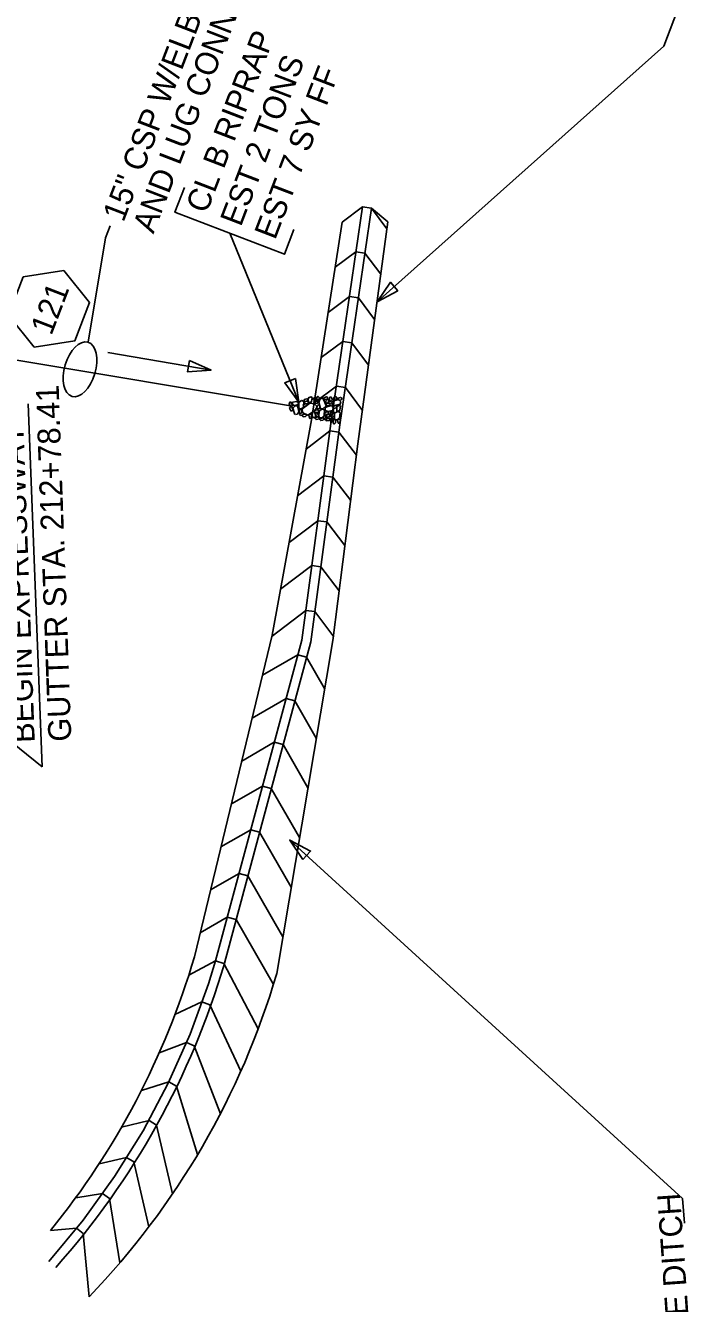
# Model space of a CAD drawing. Extents: x 2384780 to 2405432, y 547869 to 573706.
# Drawn here: x 2400267.3 to 2400413.3, y 568346.2 to 568624.9 of the extents above; entities that cross this region are included whole.
import ezdxf

# ---------------------------------------------------------------- set-up
doc = ezdxf.new("R2010")
doc.units = 0
for name, color, linetype in [('Old_Level_1', 7, 'Continuous'), ('Old_Level_10', 7, 'Continuous'), ('Old_Level_18', 7, 'Continuous'), ('Old_Level_19', 7, 'Continuous'), ('Old_Level_20', 7, 'Continuous'), ('Old_Level_48', 7, 'Continuous'), ('Old_Level_5', 7, 'Continuous'), ('Prop Drainage Box Number Symbol CELL', 7, 'Continuous')]:
    doc.layers.add(name, color=color, linetype=linetype)

# ---------------------------------------------------------------- blocks, each defined once
blk = doc.blocks.new('BUBBLE')
at = {"layer": 'Old_Level_10'}
blk.add_ellipse((0, 0), major_axis=(192, 154), ratio=0.548538, dxfattribs=at)
blk = doc.blocks.new('CSP')
at = {"layer": 'Old_Level_5'}
for p, q in [((6.20475, 0.966), (28.794, 5.5635)), ((28.794, 5.5635), (31.66675, 5.5635))]:
    blk.add_line(p, q, dxfattribs=at)
at = {"layer": 'Old_Level_5', "xscale": 0.025000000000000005, "yscale": 0.02500000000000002, "rotation": -34.0057372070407}
blk.add_blockref('BUBBLE', (0.06575, 0.47025), dxfattribs=at)
at = {"layer": 'Old_Level_5'}
for s, p in [('15" CSP W/ELBOWS, RODS', (33.2535, 3.063)), ('AND LUG CONNECTORS', (33.25375, -3.9365))]:
    blk.add_text(s, height=4.9999995, dxfattribs=at).set_placement(p)

msp = doc.modelspace()

# ---------------------------------------------------------------- linework, layer by layer
at = {"layer": 'Old_Level_1'}
msp.add_line((2400325.14, 568542), (2400259.22, 568553.01), dxfattribs=at)
for points in [[(2400326.91, 568542.42), (2400326.6, 568542.25), (2400326.01, 568542.04), (2400325.6, 568542.39), (2400325.6, 568542.79), (2400326.51, 568542.96), (2400326.8, 568542.76), (2400326.91, 568542.42)], [(2400327.04, 568541.34), (2400326.94, 568541.83), (2400326.96, 568542.84), (2400327.65, 568543.18), (2400328.05, 568542.97), (2400327.95, 568541.74), (2400327.52, 568541.34), (2400327.04, 568541.34)], [(2400329, 568543.29), (2400328.82, 568543.06), (2400328.33, 568542.97), (2400328.1, 568543.19), (2400328.14, 568543.38), (2400328.71, 568543.55), (2400328.9, 568543.48), (2400329, 568543.29)], [(2400329.12, 568542.71), (2400328.88, 568542.5), (2400328.4, 568542.44), (2400328.17, 568542.63), (2400328.18, 568542.85), (2400328.83, 568543.02), (2400329.01, 568542.9), (2400329.12, 568542.71)], [(2400329.14, 568542.73), (2400329.03, 568543.14), (2400329.05, 568543.74), (2400329.57, 568543.95), (2400329.88, 568543.79), (2400329.76, 568542.93), (2400329.43, 568542.72), (2400329.14, 568542.73)], [(2400330.89, 568543.53), (2400330.69, 568543.32), (2400330.2, 568543.23), (2400329.99, 568543.43), (2400330.03, 568543.62), (2400330.59, 568543.81), (2400330.77, 568543.72), (2400330.89, 568543.53)], [(2400331.16, 568542.76), (2400330.96, 568542.57), (2400330.48, 568542.5), (2400330.25, 568542.7), (2400330.26, 568542.92), (2400330.87, 568543.07), (2400331.05, 568542.95), (2400331.16, 568542.76)], [(2400331.19, 568544.03), (2400331.37, 568543.84), (2400331.47, 568543.42), (2400331.27, 568543.13), (2400330.95, 568543.13), (2400330.89, 568543.73), (2400331, 568544.03), (2400331.19, 568544.03)], [(2400332.23, 568543.58), (2400332.49, 568543.11), (2400332.91, 568542), (2400332.18, 568541.38), (2400331.7, 568541.39), (2400331.31, 568542.83), (2400331.62, 568543.52), (2400332.23, 568543.71)], [(2400333.3, 568543.69), (2400333.11, 568543.46), (2400332.62, 568543.37), (2400332.39, 568543.58), (2400332.44, 568543.76), (2400333, 568543.95), (2400333.18, 568543.88), (2400333.3, 568543.69)], [(2400332.94, 568542.58), (2400332.83, 568542.88), (2400332.94, 568543.29), (2400333.29, 568543.47), (2400333.47, 568543.35), (2400333.46, 568542.75), (2400333.13, 568542.57), (2400332.94, 568542.58)], [(2400333.93, 568543.97), (2400334.14, 568543.7), (2400334.21, 568543.26), (2400334.02, 568542.99), (2400333.72, 568542.99), (2400333.66, 568543.6), (2400333.73, 568543.89), (2400333.93, 568543.97)], [(2400334.2, 568542.8), (2400334.61, 568543.09), (2400335.6, 568543.37), (2400336.12, 568542.87), (2400335.98, 568542.35), (2400334.78, 568542.07), (2400334.34, 568542.28), (2400334.12, 568542.8)], [(2400334.63, 568543.15), (2400334.53, 568543.46), (2400334.65, 568543.86), (2400334.99, 568544.04), (2400335.17, 568543.92), (2400335.16, 568543.32), (2400334.81, 568543.14), (2400334.63, 568543.15)], [(2400336.39, 568543.56), (2400336.2, 568543.33), (2400335.71, 568543.24), (2400335.48, 568543.46), (2400335.53, 568543.65), (2400336.08, 568543.84), (2400336.27, 568543.75), (2400336.39, 568543.56)], [(2400325.32, 568542.81), (2400325.39, 568542.58), (2400325.61, 568542.04), (2400325.3, 568541.91), (2400325.11, 568541.9), (2400324.89, 568542.47), (2400325.02, 568542.81), (2400325.32, 568542.81)], [(2400325.42, 568541.79), (2400325.49, 568541.57), (2400325.7, 568541.07), (2400325.4, 568540.89), (2400325.22, 568540.9), (2400324.96, 568541.51), (2400325.12, 568541.8), (2400325.42, 568541.79)], [(2400326.11, 568540.13), (2400325.94, 568540.54), (2400325.66, 568541.53), (2400326.16, 568542.04), (2400326.69, 568541.98), (2400326.95, 568540.78), (2400326.64, 568540.22), (2400326.23, 568540.12)], [(2400327.02, 568540.44), (2400327.02, 568540.66), (2400327.03, 568541.11), (2400327.33, 568541.23), (2400327.52, 568541.22), (2400327.51, 568540.62), (2400327.28, 568540.33), (2400327.02, 568540.44)], [(2400328.03, 568540.24), (2400327.84, 568540.03), (2400327.35, 568539.92), (2400327.14, 568540.16), (2400327.15, 568540.35), (2400327.74, 568540.54), (2400327.96, 568540.43), (2400328.03, 568540.24)], [(2400330.87, 568541.63), (2400330.36, 568540.94), (2400328.93, 568539.95), (2400327.85, 568540.5), (2400327.64, 568541.3), (2400329.38, 568542.57), (2400330.35, 568542.43), (2400331, 568541.74)], [(2400328.66, 568539.9), (2400328.43, 568539.71), (2400327.94, 568539.61), (2400327.72, 568539.81), (2400327.73, 568540.03), (2400328.36, 568540.2), (2400328.56, 568540.1), (2400328.66, 568539.9)], [(2400328.84, 568542.19), (2400328.66, 568541.97), (2400328.16, 568541.88), (2400327.94, 568542.09), (2400327.98, 568542.27), (2400328.55, 568542.46), (2400328.74, 568542.38), (2400328.84, 568542.19)], [(2400329.26, 568539.29), (2400329.19, 568539.59), (2400329.16, 568540.08), (2400329.5, 568540.18), (2400329.76, 568540.1), (2400329.67, 568539.47), (2400329.45, 568539.25), (2400329.26, 568539.29)], [(2400330.13, 568539.37), (2400329.92, 568539.67), (2400329.74, 568540.36), (2400330.05, 568540.68), (2400330.35, 568540.67), (2400330.64, 568539.84), (2400330.43, 568539.46), (2400330.13, 568539.37)], [(2400331.3, 568540.84), (2400331.12, 568540.62), (2400330.62, 568540.55), (2400330.4, 568540.74), (2400330.41, 568540.96), (2400331.01, 568541.15), (2400331.23, 568541.03), (2400331.3, 568540.84)], [(2400331.03, 568540.49), (2400331.13, 568540.27), (2400331.32, 568539.77), (2400330.99, 568539.59), (2400330.83, 568539.59), (2400330.62, 568540.2), (2400330.73, 568540.39), (2400331.03, 568540.49)], [(2400330.99, 568541.35), (2400330.88, 568541.66), (2400331, 568542.06), (2400331.35, 568542.25), (2400331.53, 568542.13), (2400331.51, 568541.53), (2400331.18, 568541.34), (2400330.99, 568541.35)], [(2400331.42, 568539.48), (2400331.33, 568540.01), (2400331.45, 568541.02), (2400332.07, 568541.3), (2400332.58, 568541.12), (2400332.46, 568539.92), (2400331.95, 568539.41), (2400331.42, 568539.48)], [(2400333.54, 568540.45), (2400333.32, 568540.22), (2400332.83, 568540.13), (2400332.61, 568540.36), (2400332.65, 568540.55), (2400333.22, 568540.73), (2400333.44, 568540.64), (2400333.54, 568540.45)], [(2400332.64, 568541.6), (2400333.05, 568541.77), (2400334.08, 568542.05), (2400334.54, 568541.55), (2400334.53, 568541.03), (2400333.33, 568540.8), (2400332.73, 568540.96), (2400332.68, 568541.49)], [(2400333.84, 568542.32), (2400333.67, 568542.14), (2400333.12, 568541.99), (2400332.91, 568542.23), (2400332.96, 568542.41), (2400333.55, 568542.62), (2400333.74, 568542.55), (2400333.84, 568542.32)], [(2400333.84, 568539.73), (2400333.65, 568539.67), (2400333.15, 568539.48), (2400332.93, 568539.79), (2400332.93, 568539.97), (2400333.58, 568540.18), (2400333.73, 568539.96), (2400333.84, 568539.73)], [(2400334.43, 568540.88), (2400334.6, 568540.54), (2400334.7, 568539.82), (2400334.39, 568539.53), (2400334.09, 568539.55), (2400333.89, 568540.37), (2400334.01, 568540.74), (2400334.43, 568540.88)], [(2400335.29, 568541.76), (2400335.09, 568541.54), (2400334.6, 568541.43), (2400334.39, 568541.66), (2400334.39, 568541.85), (2400335, 568542.06), (2400335.22, 568541.95), (2400335.29, 568541.76)], [(2400334.83, 568538.93), (2400334.76, 568539.44), (2400334.76, 568540.42), (2400335.47, 568540.75), (2400335.95, 568540.52), (2400335.85, 568539.32), (2400335.35, 568538.92), (2400334.83, 568538.93)], [(2400335.28, 568540.87), (2400335.22, 568541.24), (2400335.23, 568541.87), (2400335.77, 568542.06), (2400336.05, 568541.97), (2400335.92, 568541.04), (2400335.61, 568540.82), (2400335.28, 568540.87)], [(2400331.39, 568539.32), (2400331.21, 568539.1), (2400330.71, 568539), (2400330.5, 568539.23), (2400330.51, 568539.42), (2400331.1, 568539.63), (2400331.32, 568539.51), (2400331.39, 568539.32)], [(2400332.41, 568539.08), (2400332.22, 568538.87), (2400331.73, 568538.77), (2400331.51, 568539), (2400331.52, 568539.19), (2400332.12, 568539.4), (2400332.34, 568539.28), (2400332.41, 568539.08)], [(2400332.75, 568539.96), (2400332.81, 568539.74), (2400332.9, 568539.25), (2400332.68, 568539.04), (2400332.53, 568539.03), (2400332.31, 568539.53), (2400332.44, 568539.82), (2400332.63, 568539.93)], [(2400333.78, 568539.02), (2400333.51, 568538.84), (2400333.02, 568538.71), (2400332.84, 568538.94), (2400332.85, 568539.12), (2400333.46, 568539.34), (2400333.68, 568539.22), (2400333.78, 568539.02)], [(2400333.93, 568538.45), (2400333.84, 568538.76), (2400333.81, 568539.25), (2400334.16, 568539.34), (2400334.42, 568539.27), (2400334.33, 568538.64), (2400334.1, 568538.42), (2400333.93, 568538.45)], [(2400334.53, 568538.11), (2400334.45, 568538.42), (2400334.43, 568538.91), (2400334.77, 568539), (2400335.03, 568538.93), (2400334.94, 568538.3), (2400334.71, 568538.08), (2400334.53, 568538.11)], [(2400335.53, 568538.23), (2400335.46, 568538.54), (2400335.43, 568539.02), (2400335.77, 568539.12), (2400336.03, 568539.05), (2400335.94, 568538.41), (2400335.72, 568538.2), (2400335.53, 568538.23)]]:
    msp.add_lwpolyline(points, dxfattribs=at)
at = {"layer": 'Old_Level_18'}
for p, q in [((2400340.86, 568585.37), (2400336.41, 568582.06)), ((2400340.86, 568585.37), (2400342.84, 568585.09)), ((2400342.84, 568585.09), (2400346.37, 568582.17)), ((2400336.41, 568582.06), (2400329.72, 568538.93)), ((2400321.16, 568491.98), (2400329.72, 568538.93)), ((2400304.18, 568421.84), (2400321.17, 568491.97))]:
    msp.add_line(p, q, dxfattribs=at)
for points in [[(2400308.8, 568420.95), (2400327.59, 568490.9), (2400333.96, 568538.15), (2400340.86, 568585.37)], [(2400310.73, 568420.43), (2400329.56, 568490.5), (2400335.94, 568537.87), (2400342.84, 568585.09)], [(2400336.41, 568582.06), (2400340.86, 568585.37), (2400340.86, 568585.37), (2400340.86, 568585.37), (2400342.81, 568585.09), (2400346.16, 568580.6)], [(2400322.13, 568418.17), (2400334.36, 568490.86), (2400339.87, 568533.69), (2400346.37, 568582.17)], [(2400334.89, 568572.22), (2400339.43, 568575.61), (2400339.43, 568575.61), (2400339.43, 568575.61), (2400341.39, 568575.32), (2400344.83, 568570.7)], [(2400333.36, 568562.37), (2400338, 568565.84), (2400338, 568565.84), (2400338, 568565.84), (2400339.96, 568565.55), (2400343.5, 568560.8)], [(2400331.83, 568552.53), (2400336.58, 568556.07), (2400336.58, 568556.07), (2400336.58, 568556.07), (2400338.53, 568555.78), (2400342.17, 568550.9)], [(2400330.3, 568542.68), (2400335.15, 568546.3), (2400335.15, 568546.3), (2400335.15, 568546.3), (2400337.11, 568546.01), (2400340.85, 568541)], [(2400328.56, 568532.58), (2400333.74, 568536.53), (2400333.74, 568536.53), (2400333.74, 568536.53), (2400335.7, 568536.26), (2400339.55, 568531.22)], [(2400326.7, 568522.38), (2400332.42, 568526.74), (2400332.42, 568526.74), (2400332.42, 568526.74), (2400334.38, 568526.48), (2400338.28, 568521.37)], [(2400324.84, 568512.18), (2400331.11, 568516.96), (2400331.11, 568516.96), (2400331.11, 568516.96), (2400333.07, 568516.69), (2400337.01, 568511.52)], [(2400322.99, 568501.99), (2400329.79, 568507.17), (2400329.79, 568507.17), (2400329.79, 568507.17), (2400331.75, 568506.91), (2400335.75, 568501.66)], [(2400321.13, 568491.79), (2400328.47, 568497.39), (2400328.47, 568497.39), (2400328.47, 568497.39), (2400330.43, 568497.12), (2400334.6, 568491.65)], [(2400319.06, 568483.27), (2400326.73, 568487.69), (2400326.73, 568487.69), (2400326.73, 568487.69), (2400328.64, 568487.18), (2400332.59, 568480.33)], [(2400316.79, 568473.9), (2400324.17, 568478.15), (2400324.17, 568478.15), (2400324.17, 568478.15), (2400326.08, 568477.64), (2400330.77, 568469.51)], [(2400314.52, 568464.54), (2400321.61, 568468.62), (2400321.61, 568468.62), (2400321.61, 568468.62), (2400323.52, 568468.11), (2400328.94, 568458.69)], [(2400312.25, 568455.17), (2400319.04, 568459.09), (2400319.04, 568459.09), (2400319.04, 568459.09), (2400320.95, 568458.57), (2400327.12, 568447.87)], [(2400309.98, 568445.81), (2400316.48, 568449.55), (2400316.48, 568449.55), (2400316.48, 568449.55), (2400318.39, 568449.04), (2400325.3, 568437.05)], [(2400307.71, 568436.44), (2400313.92, 568440.02), (2400313.92, 568440.02), (2400313.92, 568440.02), (2400315.83, 568439.5), (2400323.48, 568426.23)], [(2400305.44, 568427.07), (2400311.36, 568430.48), (2400311.36, 568430.48), (2400311.36, 568430.48), (2400313.27, 568429.97), (2400321.42, 568415.82)], [(2400272.43, 568355.42), (2400279.92, 568364.43), (2400286.78, 568373.94), (2400292.97, 568383.89), (2400298.46, 568394.25), (2400303.23, 568404.95), (2400307.25, 568415.96), (2400308.8, 568420.95)], [(2400302.96, 568417.87), (2400308.8, 568420.95), (2400308.8, 568420.95), (2400308.8, 568420.95), (2400310.6, 568420.39), (2400318.1, 568406.14)], [(2400299.95, 568409.28), (2400305.8, 568412), (2400305.8, 568412), (2400305.8, 568412), (2400307.58, 568411.35), (2400314.3, 568396.87)], [(2400296.51, 568400.91), (2400302.44, 568403.18), (2400302.44, 568403.18), (2400302.44, 568403.18), (2400304.16, 568402.41), (2400309.84, 568387.6)], [(2400292.63, 568392.7), (2400298.61, 568394.54), (2400298.61, 568394.54), (2400298.61, 568394.54), (2400300.28, 568393.66), (2400304.88, 568378.69)], [(2400288.3, 568384.7), (2400294.35, 568386.11), (2400294.35, 568386.11), (2400294.35, 568386.11), (2400295.95, 568385.11), (2400299.44, 568370.17)], [(2400283.39, 568376.7), (2400289.36, 568378.09), (2400289.36, 568378.09), (2400289.36, 568378.09), (2400290.97, 568377.09), (2400294.26, 568362.97)], [(2400278.29, 568369.3), (2400284.12, 568370.25), (2400284.12, 568370.25), (2400284.12, 568370.25), (2400285.65, 568369.14), (2400287.92, 568355.11)], [(2400272.79, 568362.16), (2400278.47, 568362.68), (2400278.47, 568362.68), (2400278.47, 568362.68), (2400279.92, 568361.47), (2400281.19, 568347.71)]]:
    msp.add_lwpolyline(points, dxfattribs=at)
for centre, radius, start in [((2400140.22, 568469.98), 170.88, 320.8784), ((2400144.84, 568469.08), 172.88, 318.3056), ((2400158.17, 568466.3), 170.88, 316.0498)]:
    msp.add_arc(centre, radius, start, 343.6393, dxfattribs=at)
at = {"layer": 'Old_Level_19'}
msp.add_arc((2403051.7, 568034.46), 2898, 142.84348, 169.39081, dxfattribs=at)
at = {"layer": 'Old_Level_20'}
msp.add_lwpolyline([(2400302.01, 568589.62), (2400299.95, 568584.24), (2400323.81, 568575.08), (2400325.87, 568580.46)], dxfattribs=at)
at = {"layer": 'Old_Level_48'}
for p, q in [((2400340.86, 568585.37), (2400333.96, 568538.15)), ((2400333.96, 568538.15), (2400327.59, 568490.9)), ((2400327.59, 568490.9), (2400308.8, 568420.95))]:
    msp.add_line(p, q, dxfattribs=at)
at = {"layer": 'Old_Level_5'}
for p, q in [((2400410.17, 568629.79), (2400406.59, 568620.46)), ((2400344.02, 568564.7), (2400406.59, 568620.46)), ((2400326.96, 568542.84), (2400311.88, 568579.66)), ((2400307.83, 568549.8), (2400285.3, 568553.65)), ((2400270.99, 568463.26), (2400267.94, 568542.46)), ((2400246.39, 568483.07), (2400270.99, 568463.26)), ((2400324.98, 568447.31), (2400410.68, 568369.14)), ((2400410.68, 568369.14), (2400411.08, 568363.74))]:
    msp.add_line(p, q, dxfattribs=at)
for points in [[(2400348.59, 568567.09), (2400344.02, 568564.7), (2400346.93, 568568.96)], [(2400303.11, 568551.87), (2400307.83, 568549.8), (2400302.69, 568549.41)], [(2400326.22, 568547.95), (2400326.96, 568542.84), (2400323.9, 568547)], [(2400327.86, 568443.04), (2400324.98, 568447.31), (2400329.53, 568444.9)]]:
    msp.add_lwpolyline(points, close=True, dxfattribs=at)
at = {"layer": 'Prop Drainage Box Number Symbol CELL'}
msp.add_lwpolyline([(2400275.68, 568571.52), (2400266.84, 568570.12), (2400263.63, 568561.76), (2400269.26, 568554.81), (2400278.1, 568556.21), (2400281.31, 568564.56)], close=True, dxfattribs=at)

# ---------------------------------------------------------------- block references
at = {"layer": 'Old_Level_5', "rotation": 68.99987509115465}
msp.add_blockref('CSP', (2400279.65, 568549.74), dxfattribs=at)

# ---------------------------------------------------------------- texts
at = {"layer": 'Old_Level_5'}
for s, rotation, p in [('CL B RIPRAP', 68.9997, (2400306.84, 568583.75)), ('EST 2 TONS', 68.9997, (2400314.31, 568580.89)), ('EST 7 SY FF', 68.9997, (2400321.78, 568578.02)), ('GUTTER STA. 212+78.41', 92.051, (2400277.36, 568468.86)), ('BEGIN EXPRESSWAY', 92.051, (2400269.37, 568468.57)), ('LATERAL BASE DITCH', 93.9999, (2400415.1, 568298.91))]:
    msp.add_text(s, height=5, rotation=rotation, dxfattribs=at).set_placement(p)
at = {"layer": 'Prop Drainage Box Number Symbol CELL'}
msp.add_text('121', height=5, rotation=68.9999, dxfattribs=at).set_placement((2400272.98, 568557.17))

doc.saveas('drawing.dxf')
